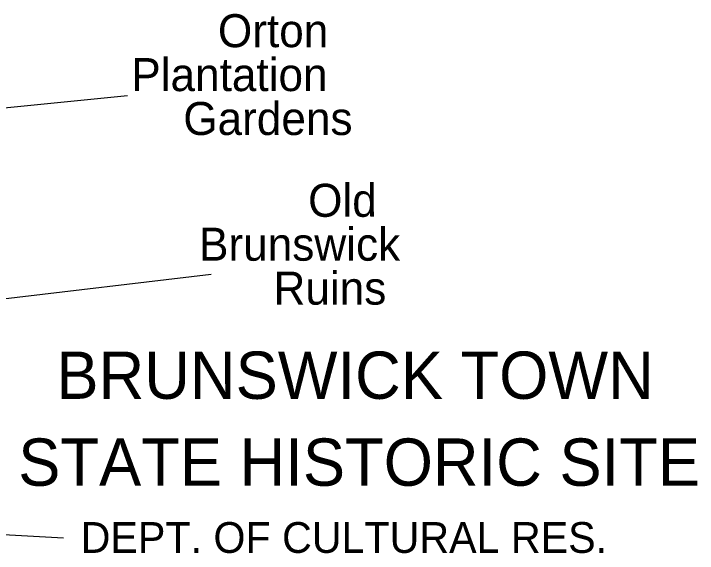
# Model space of a CAD drawing. Extents: x 2104537 to 2336408, y 34176 to 229611.
# Drawn here: x 2323978 to 2336408, y 105907 to 115716 of the extents above; entities that cross this region are included whole.
import ezdxf

# ---------------------------------------------------------------- set-up
doc = ezdxf.new("R2010")
doc.units = 0
doc.layers.add('Exist Boundary Land Use US Army Corps of Engineers Label', color=7, linetype='Continuous')
doc.layers.add('Exist Cultural Historical Site Label', color=7, linetype='Continuous')

msp = doc.modelspace()

# ---------------------------------------------------------------- linework, layer by layer
at = {"layer": 'Exist Boundary Land Use US Army Corps of Engineers Label'}
msp.add_line((2319547, 106476), (2324883, 106189), dxfattribs=at)
at = {"layer": 'Exist Cultural Historical Site Label'}
for p, q in [((2317256, 113355), (2326049, 114226)), ((2318195, 109880), (2327567, 110980))]:
    msp.add_line(p, q, dxfattribs=at)

# ---------------------------------------------------------------- texts
at = {"layer": 'Exist Boundary Land Use US Army Corps of Engineers Label'}
for s, height, p in [('BRUNSWICK TOWN ', 860, (2324755, 108715)), ('STATE HISTORIC SITE', 860, (2324061, 107135)), ('DEPT. OF CULTURAL RES.', 560, (2325197, 105915))]:
    msp.add_text(s, height=height, dxfattribs=at).set_placement(p)
at = {"layer": 'Exist Cultural Historical Site Label'}
for s, p in [('Orton', (2327692, 115107)), ('Plantation', (2326117, 114309)), ('Gardens', (2327062, 113511)), ('Old', (2329332, 112024)), (' Brunswick', (2327126, 111226)), ('Ruins', (2328702, 110428))]:
    msp.add_text(s, height=600, dxfattribs=at).set_placement(p)

doc.saveas('drawing.dxf')
